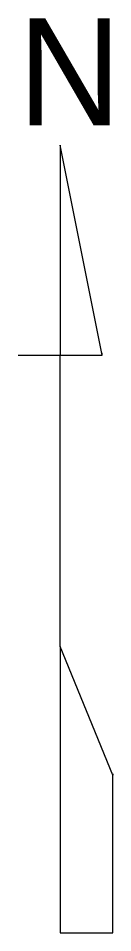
# Model space of a CAD drawing. Extents: x 49683 to 58852, y 49525 to 54803.
# Drawn here: x 53652.5 to 53670.1, y 52483.4 to 52654.1 of the extents above; entities that cross this region are included whole.
import ezdxf

# ---------------------------------------------------------------- set-up
doc = ezdxf.new("R2010")
doc.units = 0
doc.layers.add('Level 2', color=7, linetype='Continuous')

msp = doc.modelspace()

# ---------------------------------------------------------------- linework, layer by layer
at = {"layer": 'Level 2'}
for p, q in [((53668.17, 52591.15), (53660.33, 52630.36)), ((53660.33, 52630.36), (53660.33, 52630.36)), ((53660.33, 52630.36), (53660.33, 52591.15)), ((53652.49, 52591.15), (53660.33, 52591.15)), ((53660.33, 52536.76), (53660.33, 52591.15)), ((53660.33, 52591.15), (53668.17, 52591.15)), ((53668.17, 52591.15), (53668.17, 52591.62)), ((53670.13, 52512.75), (53660.33, 52536.76)), ((53660.33, 52536.76), (53660.33, 52483.35)), ((53670.13, 52483.35), (53670.13, 52513.02)), ((53670.13, 52513.02), (53670.13, 52512.75)), ((53660.33, 52483.35), (53670.13, 52483.35))]:
    msp.add_line(p, q, dxfattribs=at)

# ---------------------------------------------------------------- texts
msp.add_text('N', height=20, dxfattribs=at).set_placement((53652.43, 52634.06))

doc.saveas('drawing.dxf')
